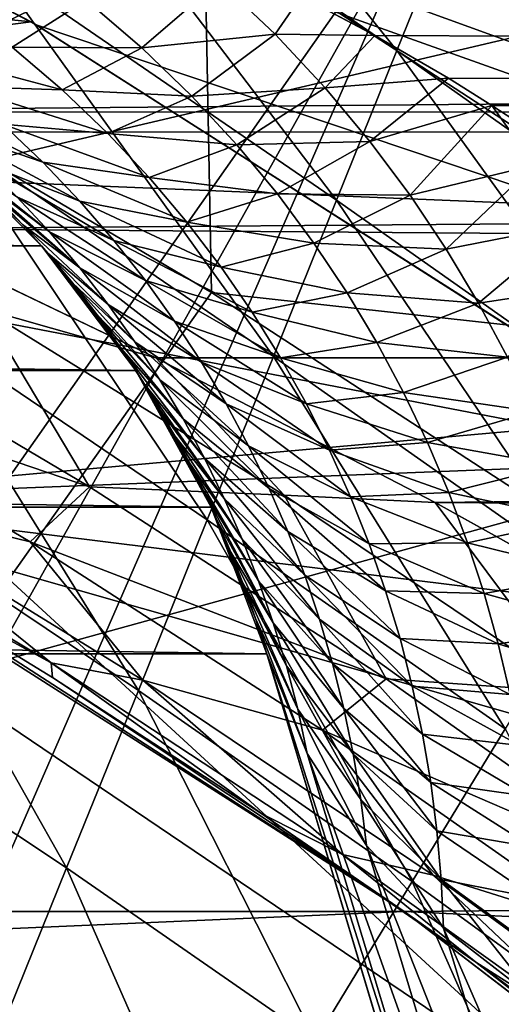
# Model space of a CAD drawing. Header units: metres. Extents: x -37.4 to 37.6, y -35 to 35.
# Tile 279 of 372: x 8.479 to 9.354, y 12.938 to 14.726. Entities that reach past the tile are written whole.
import ezdxf

# ---------------------------------------------------------------- set-up
doc = ezdxf.new("R2010")
doc.units = ezdxf.units.M
doc.layers.add('solid_506616_SW0001', color=7, linetype='CONTINUOUS')

msp = doc.modelspace()

# ---------------------------------------------------------------- linework, layer by layer
at = {"layer": 'solid_506616_SW0001'}
for points in [[(5.820443, 15.972525, -118.800003), (11.07969, 19.325901, -118.800003), (19.325901, 11.07969, -118.800003)], [(6.79345, 15.926343, 75.167793), (7.792295, 14.323166, 75.346497), (9.222909, 16.298571, 74.755966)], [(10.943934, 15.063033, 74.755753), (9.222909, 16.298571, 74.755966), (7.792295, 14.323166, 75.346497)], [(7.19169, 15.403871, -118.800003), (5.820443, 15.972525, -118.800003), (19.325901, 11.07969, -118.800003)], [(6, 10.392304, 24.77), (9.247851, 15.019465, 23.259241), (7.940796, 15.74963, 23.259241)], [(11.029634, 15.478145, 20.149742), (10.045668, 14.097368, 18.468651), (8.814126, 14.898403, 18.468651)], [(7.184354, 15.407265, -115.800003), (8.499596, 14.722588, -115.800003), (5.472595, 15.034947, -115.800003)], [(7.19169, 15.403871, -118.800003), (8.499596, 14.722588, -115.800003), (7.184354, 15.407265, -115.800003)], [(8.508717, 14.717394, -118.800003), (8.499596, 14.722588, -115.800003), (7.19169, 15.403871, -118.800003)], [(8.508717, 14.717394, -118.800003), (7.19169, 15.403871, -118.800003), (19.325901, 11.07969, -118.800003)], [(9.164055, 14.670646, 45.928177), (8.497478, 15.12997, 45.927612), (8.565743, 15.416509, 48.687859)], [(9.268668, 14.929974, 48.688568), (9.164055, 14.670646, 45.928177), (8.565743, 15.416509, 48.687859)], [(5.472742, 15.034891, 5.2), (6.761745, 14.500956, 5.2), (11.29814, 15.275865, 5.2)], [(6.761745, 14.500956, 5.2), (12.552989, 14.262619, 5.2), (11.29814, 15.275865, 5.2)], [(9.966484, 14.43528, 48.689484), (9.268668, 14.929974, 48.688568), (9.368251, 15.176903, 51.448658)], [(9.054358, 14.398857, 43.168682), (8.425848, 14.829695, 43.168217), (8.497478, 15.12997, 45.927612)], [(9.164055, 14.670646, 45.928177), (9.054358, 14.398857, 43.168682), (8.497478, 15.12997, 45.927612)], [(9.359449, 12.881575, 75.409744), (10.943934, 15.063033, 74.755753), (7.792295, 14.323166, 75.346497)], [(8.499596, 14.722588, -115.800003), (6.761913, 14.500858, -115.800003), (5.472595, 15.034947, -115.800003)], [(6, 10.392304, 24.77), (6.48769, 10.095042, 24.77), (9.247851, 15.019465, 23.259241)], [(6.48769, 10.095042, 24.77), (6.960683, 9.774912, 24.77), (9.247851, 15.019465, 23.259241)], [(6.960683, 9.774912, 24.77), (10.488276, 14.181086, 23.259241), (9.247851, 15.019465, 23.259241)], [(9.247851, 15.019465, 23.259241), (10.488276, 14.181086, 23.259241), (9.759041, 14.937325, 23.18828)], [(8.814126, 14.898403, 18.468651), (8.201623, 14.600404, 19.03763), (7.560626, 14.942401, 19.03763)], [(9.825331, 14.20291, 45.92894), (9.164055, 14.670646, 45.928177), (9.268668, 14.929974, 48.688568)], [(9.966484, 14.43528, 48.689484), (9.825331, 14.20291, 45.92894), (9.268668, 14.929974, 48.688568)], [(8.814126, 14.898403, 18.468651), (8.827183, 14.230926, 19.03763), (8.201623, 14.600404, 19.03763)], [(8.814126, 14.898403, 18.468651), (10.045668, 14.097368, 18.468651), (8.827183, 14.230926, 19.03763)], [(8.939522, 14.114546, 40.411285), (8.350804, 14.515632, 40.410889), (8.425848, 14.829695, 43.168217)], [(9.054358, 14.398857, 43.168682), (8.939522, 14.114546, 40.411285), (8.425848, 14.829695, 43.168217)], [(8.841053, 14.796467, -145.266296), (8.700597, 14.675543, -145.530167), (8.599234, 14.762448, -145.367615)], [(8.841053, 14.796467, -145.266296), (8.942724, 14.699935, -145.430222), (8.700597, 14.675543, -145.530167)], [(8.841053, 14.796467, -145.266296), (8.990237, 14.769159, -145.30899), (8.942724, 14.699935, -145.430222)], [(33.625, 14.791615, -127.327927), (7.291379, 14.75157, -127.262238), (7.75834, 14.559205, -126.955505)], [(36.625, 14.550377, -126.941765), (33.625, 14.791615, -127.327927), (7.75834, 14.559205, -126.955505)], [(12.078427, 14.791615, -145.272079), (36.625, 14.55038, -145.658234), (8.990237, 14.769159, -145.30899)], [(8.599234, 14.762448, -145.367615), (8.464701, 14.676763, -145.644318), (8.363446, 14.753274, -145.484375)], [(8.599234, 14.762448, -145.367615), (8.700597, 14.675543, -145.530167), (8.464701, 14.676763, -145.644318)], [(8.942724, 14.699935, -145.430222), (8.990237, 14.769159, -145.30899), (9.12386, 14.697822, -145.424911)], [(36.625, 14.55038, -145.658234), (9.12386, 14.697822, -145.424911), (8.990237, 14.769159, -145.30899)], [(8.499596, 14.722588, -115.800003), (9.750841, 13.925555, -115.800003), (6.761913, 14.500858, -115.800003)], [(8.508717, 14.717394, -118.800003), (9.750841, 13.925555, -115.800003), (8.499596, 14.722588, -115.800003)], [(9.76072, 13.918593, -118.800003), (9.750841, 13.925555, -115.800003), (8.508717, 14.717394, -118.800003)], [(9.76072, 13.918593, -118.800003), (8.508717, 14.717394, -118.800003), (19.325901, 11.07969, -118.800003)], [(8.942724, 14.699935, -145.430222), (8.791458, 14.587661, -145.695038), (8.700597, 14.675543, -145.530167)], [(8.942724, 14.699935, -145.430222), (9.033525, 14.602804, -145.595627), (8.791458, 14.587661, -145.695038)], [(8.942724, 14.699935, -145.430222), (9.12386, 14.697822, -145.424911), (9.033525, 14.602804, -145.595627)], [(9.033525, 14.602804, -145.595627), (9.12386, 14.697822, -145.424911), (9.257538, 14.620193, -145.548782)], [(36.625, 14.55038, -145.658234), (9.257538, 14.620193, -145.548782), (9.12386, 14.697822, -145.424911)], [(8.282709, 14.671478, -145.846085), (8.464701, 14.676763, -145.644318), (8.556069, 14.598784, -145.807693)], [(8.282709, 14.671478, -145.846085), (8.556069, 14.598784, -145.807693), (8.368912, 14.60492, -146.004669)], [(8.700597, 14.675543, -145.530167), (8.556069, 14.598784, -145.807693), (8.464701, 14.676763, -145.644318)], [(8.700597, 14.675543, -145.530167), (8.791458, 14.587661, -145.695038), (8.556069, 14.598784, -145.807693)], [(9.67736, 13.959343, 43.169319), (9.054358, 14.398857, 43.168682), (9.164055, 14.670646, 45.928177)], [(9.825331, 14.20291, 45.92894), (9.67736, 13.959343, 43.169319), (9.164055, 14.670646, 45.928177)], [(9.033525, 14.602804, -145.595627), (9.257538, 14.620193, -145.548782), (9.114891, 14.505271, -145.761932)], [(9.114891, 14.505271, -145.761932), (9.257538, 14.620193, -145.548782), (9.336737, 14.570809, -145.626389)], [(36.625, 14.55038, -145.658234), (9.336737, 14.570809, -145.626389), (9.257538, 14.620193, -145.548782)], [(8.330936, 13.5303, 18.299055), (8.201623, 14.600404, 19.03763), (8.827183, 14.230926, 19.03763)], [(8.368912, 14.60492, -146.004669), (8.556069, 14.598784, -145.807693), (8.638757, 14.519674, -145.97377)], [(8.368912, 14.60492, -146.004669), (8.638757, 14.519674, -145.97377), (8.447994, 14.536872, -146.16658)], [(8.791458, 14.587661, -145.695038), (8.638757, 14.519674, -145.97377), (8.556069, 14.598784, -145.807693)], [(9.033525, 14.602804, -145.595627), (8.873155, 14.499075, -145.861618), (8.791458, 14.587661, -145.695038)], [(9.033525, 14.602804, -145.595627), (9.114891, 14.505271, -145.761932), (8.873155, 14.499075, -145.861618)], [(8.520803, 14.467509, -146.331009), (8.343168, 14.528145, -146.527557), (8.27135, 14.58737, -146.366852)], [(8.447994, 14.536872, -146.16658), (8.520803, 14.467509, -146.331009), (8.27135, 14.58737, -146.366852)], [(8.791458, 14.587661, -145.695038), (8.873155, 14.499075, -145.861618), (8.638757, 14.519674, -145.97377)], [(9.114891, 14.505271, -145.761932), (9.336737, 14.570809, -145.626389), (9.187918, 14.407465, -145.928757)], [(9.414083, 14.462455, -145.795593), (9.187918, 14.407465, -145.928757), (9.336737, 14.570809, -145.626389)], [(36.625, 14.55038, -145.658234), (9.39057, 14.535639, -145.681107), (9.336737, 14.570809, -145.626389)], [(9.414083, 14.462455, -145.795593), (9.336737, 14.570809, -145.626389), (9.39057, 14.535639, -145.681107)], [(36.625, 14.550377, -126.941765), (7.75834, 14.559205, -126.955505), (7.846041, 14.521491, -126.897003)], [(36.625, 14.550377, -126.941765), (7.846041, 14.521491, -126.897003), (8.236337, 14.347083, -126.63298)], [(36.625, 14.130202, -126.318649), (36.625, 14.550377, -126.941765), (8.236337, 14.347083, -126.63298)], [(8.587955, 14.396961, -146.497437), (8.410404, 14.467308, -146.690811), (8.343168, 14.528145, -146.527557)], [(8.520803, 14.467509, -146.331009), (8.587955, 14.396961, -146.497437), (8.343168, 14.528145, -146.527557)], [(8.447994, 14.536872, -146.16658), (8.638757, 14.519674, -145.97377), (8.713877, 14.439613, -146.141785)], [(8.447994, 14.536872, -146.16658), (8.713877, 14.439613, -146.141785), (8.520803, 14.467509, -146.331009)], [(-8.316927, 14.515573, -156.300003), (8.518442, 14.315405, -156.300003), (-8.518442, 14.315405, -156.300003)], [(-8.316927, 14.515573, -156.300003), (8.316927, 14.515573, -156.300003), (8.518442, 14.315405, -156.300003)], [(8.819498, 13.817656, 37.657169), (8.272296, 14.187737, 37.656822), (8.350804, 14.515632, 40.410889)], [(8.483785, 14.35413, -147.513428), (8.518442, 14.315405, -156.300003), (8.316927, 14.515573, -156.300003)], [(8.437587, 14.402686, -147.376129), (8.483785, 14.35413, -147.513428), (8.316927, 14.515573, -156.300003)], [(8.939522, 14.114546, 40.411285), (8.819498, 13.817656, 37.657169), (8.350804, 14.515632, 40.410889)], [(8.873155, 14.499075, -145.861618), (8.713877, 14.439613, -146.141785), (8.638757, 14.519674, -145.97377)], [(6.761745, 14.500956, 5.2), (7.999619, 13.856553, 5.2), (12.552989, 14.262619, 5.2)], [(9.750841, 13.925555, -115.800003), (7.999762, 13.856497, -115.800003), (6.761913, 14.500858, -115.800003)], [(8.532461, 14.341138, -147.023102), (8.390972, 14.44854, -147.244064), (8.343895, 14.491942, -147.116959)], [(8.473396, 14.40495, -146.85614), (8.532461, 14.341138, -147.023102), (8.343895, 14.491942, -147.116959)], [(8.873155, 14.499075, -145.861618), (8.946851, 14.409923, -146.029312), (8.713877, 14.439613, -146.141785)], [(9.114891, 14.505271, -145.761932), (8.946851, 14.409923, -146.029312), (8.873155, 14.499075, -145.861618)], [(9.114891, 14.505271, -145.761932), (9.187918, 14.407465, -145.928757), (8.946851, 14.409923, -146.029312)], [(8.649935, 14.32532, -146.665466), (8.473396, 14.40495, -146.85614), (8.410404, 14.467308, -146.690811)], [(8.587955, 14.396961, -146.497437), (8.649935, 14.32532, -146.665466), (8.410404, 14.467308, -146.690811)], [(8.520803, 14.467509, -146.331009), (8.713877, 14.439613, -146.141785), (8.782238, 14.358739, -146.311279)], [(8.520803, 14.467509, -146.331009), (8.782238, 14.358739, -146.311279), (8.587955, 14.396961, -146.497437)], [(9.414083, 14.462455, -145.795593), (9.25341, 14.309506, -146.095917), (9.187918, 14.407465, -145.928757)], [(9.414083, 14.462455, -145.795593), (9.482697, 14.354616, -145.964005), (9.25341, 14.309506, -146.095917)], [(8.587822, 14.275922, -147.191376), (8.437587, 14.402686, -147.376129), (8.390972, 14.44854, -147.244064)], [(8.532461, 14.341138, -147.023102), (8.587822, 14.275922, -147.191376), (8.390972, 14.44854, -147.244064)], [(8.946851, 14.409923, -146.029312), (8.782238, 14.358739, -146.311279), (8.713877, 14.439613, -146.141785)], [(8.587822, 14.275922, -147.191376), (8.483785, 14.35413, -147.513428), (8.437587, 14.402686, -147.376129)], [(8.707198, 14.25264, -146.834686), (8.532461, 14.341138, -147.023102), (8.473396, 14.40495, -146.85614)], [(8.649935, 14.32532, -146.665466), (8.707198, 14.25264, -146.834686), (8.473396, 14.40495, -146.85614)], [(8.946851, 14.409923, -146.029312), (9.013339, 14.320338, -146.197845), (8.782238, 14.358739, -146.311279)], [(9.522517, 13.704507, 40.411819), (8.939522, 14.114546, 40.411285), (9.054358, 14.398857, 43.168682)], [(9.187918, 14.407465, -145.928757), (9.013339, 14.320338, -146.197845), (8.946851, 14.409923, -146.029312)], [(9.187918, 14.407465, -145.928757), (9.25341, 14.309506, -146.095917), (9.013339, 14.320338, -146.197845)], [(9.67736, 13.959343, 43.169319), (9.522517, 13.704507, 40.411819), (9.054358, 14.398857, 43.168682)], [(8.587955, 14.396961, -146.497437), (8.782238, 14.358739, -146.311279), (8.844472, 14.277147, -146.481903)], [(8.587955, 14.396961, -146.497437), (8.844472, 14.277147, -146.481903), (8.649935, 14.32532, -146.665466)], [(36.625, 14.130202, -126.318649), (8.236337, 14.347083, -126.63298), (8.726068, 14.111917, -126.292816)], [(8.411934, 14.201393, -126.416656), (8.726068, 14.111917, -126.292816), (8.236337, 14.347083, -126.63298)], [(8.483785, 14.35413, -147.513428), (8.529558, 14.302625, -147.65625), (8.518442, 14.315405, -156.300003)], [(8.639649, 14.209341, -147.360718), (8.529558, 14.302625, -147.65625), (8.483785, 14.35413, -147.513428)], [(8.587822, 14.275922, -147.191376), (8.639649, 14.209341, -147.360718), (8.483785, 14.35413, -147.513428)], [(9.013339, 14.320338, -146.197845), (8.844472, 14.277147, -146.481903), (8.782238, 14.358739, -146.311279)], [(9.482697, 14.354616, -145.964005), (9.312126, 14.211423, -146.263168), (9.25341, 14.309506, -146.095917)], [(9.482697, 14.354616, -145.964005), (9.54388, 14.246813, -146.132187), (9.312126, 14.211423, -146.263168)], [(8.760062, 14.178963, -147.004852), (8.587822, 14.275922, -147.191376), (8.532461, 14.341138, -147.023102)], [(8.707198, 14.25264, -146.834686), (8.760062, 14.178963, -147.004852), (8.532461, 14.341138, -147.023102)], [(-8.518442, 14.315405, -156.300003), (8.689415, 14.088988, -156.300003), (-8.689415, 14.088988, -156.300003)], [(-8.518442, 14.315405, -156.300003), (8.518442, 14.315405, -156.300003), (8.689415, 14.088988, -156.300003)], [(9.359449, 12.881575, 75.409744), (7.792295, 14.323166, 75.346497), (6.351542, 12.340141, 75.85276)], [(8.662741, 14.129093, -148.11853), (8.689415, 14.088988, -156.300003), (8.518442, 14.315405, -156.300003)], [(8.619106, 14.190383, -147.958542), (8.662741, 14.129093, -148.11853), (8.518442, 14.315405, -156.300003)], [(8.574626, 14.248201, -147.804459), (8.619106, 14.190383, -147.958542), (8.518442, 14.315405, -156.300003)], [(8.529558, 14.302625, -147.65625), (8.574626, 14.248201, -147.804459), (8.518442, 14.315405, -156.300003)], [(8.649935, 14.32532, -146.665466), (8.844472, 14.277147, -146.481903), (8.901167, 14.194877, -146.653305)], [(8.649935, 14.32532, -146.665466), (8.901167, 14.194877, -146.653305), (8.707198, 14.25264, -146.834686)], [(9.013339, 14.320338, -146.197845), (9.073326, 14.230387, -146.366943), (8.844472, 14.277147, -146.481903)], [(9.25341, 14.309506, -146.095917), (9.073326, 14.230387, -146.366943), (9.013339, 14.320338, -146.197845)], [(9.25341, 14.309506, -146.095917), (9.312126, 14.211423, -146.263168), (9.073326, 14.230387, -146.366943)], [(8.688108, 14.141425, -147.530869), (8.574626, 14.248201, -147.804459), (8.529558, 14.302625, -147.65625)], [(8.639649, 14.209341, -147.360718), (8.688108, 14.141425, -147.530869), (8.529558, 14.302625, -147.65625)], [(8.808773, 14.104329, -147.175705), (8.639649, 14.209341, -147.360718), (8.587822, 14.275922, -147.191376)], [(8.760062, 14.178963, -147.004852), (8.808773, 14.104329, -147.175705), (8.587822, 14.275922, -147.191376)], [(9.073326, 14.230387, -146.366943), (8.901167, 14.194877, -146.653305), (8.844472, 14.277147, -146.481903)], [(7.999619, 13.856553, 5.2), (13.717233, 13.146718, 5.2), (12.552989, 14.262619, 5.2)], [(8.733318, 14.0722, -147.701569), (8.619106, 14.190383, -147.958542), (8.574626, 14.248201, -147.804459)], [(8.688108, 14.141425, -147.530869), (8.733318, 14.0722, -147.701569), (8.574626, 14.248201, -147.804459)], [(8.707198, 14.25264, -146.834686), (8.901167, 14.194877, -146.653305), (8.952737, 14.11197, -146.825256)], [(8.707198, 14.25264, -146.834686), (8.952737, 14.11197, -146.825256), (8.760062, 14.178963, -147.004852)], [(9.54388, 14.246813, -146.132187), (9.364662, 14.113235, -146.430328), (9.312126, 14.211423, -146.263168)], [(8.330936, 13.5303, 18.299055), (8.827183, 14.230926, 19.03763), (9.436129, 13.834662, 19.03763)], [(10.045668, 14.097368, 18.468651), (9.436129, 13.834662, 19.03763), (8.827183, 14.230926, 19.03763)], [(9.073326, 14.230387, -146.366943), (9.127429, 14.140084, -146.536331), (8.901167, 14.194877, -146.653305)], [(9.312126, 14.211423, -146.263168), (9.127429, 14.140084, -146.536331), (9.073326, 14.230387, -146.366943)], [(7.951156, 14.100419, -126.08815), (8.605332, 13.877952, -125.887299), (8.050366, 14.20694, -126.372482)], [(8.050366, 14.20694, -126.372482), (8.605332, 13.877952, -125.887299), (8.411934, 14.201393, -126.416656)], [(8.853569, 14.028758, -147.347046), (8.688108, 14.141425, -147.530869), (8.639649, 14.209341, -147.360718)], [(8.808773, 14.104329, -147.175705), (8.853569, 14.028758, -147.347046), (8.639649, 14.209341, -147.360718)], [(9.312126, 14.211423, -146.263168), (9.364662, 14.113235, -146.430328), (9.127429, 14.140084, -146.536331)], [(8.694239, 13.508137, 34.907501), (8.190275, 13.845968, 34.9072), (8.272296, 14.187737, 37.656822)], [(8.819498, 13.817656, 37.657169), (8.694239, 13.508137, 34.907501), (8.272296, 14.187737, 37.656822)], [(8.411934, 14.201393, -126.416656), (8.959311, 13.862713, -125.936821), (8.726068, 14.111917, -126.292816)], [(8.605332, 13.877952, -125.887299), (8.959311, 13.862713, -125.936821), (8.411934, 14.201393, -126.416656)], [(8.775348, 14.00169, -147.872696), (8.662741, 14.129093, -148.11853), (8.619106, 14.190383, -147.958542)], [(8.733318, 14.0722, -147.701569), (8.775348, 14.00169, -147.872696), (8.619106, 14.190383, -147.958542)], [(9.127429, 14.140084, -146.536331), (8.952737, 14.11197, -146.825256), (8.901167, 14.194877, -146.653305)], [(6.960683, 9.774912, 24.77), (7.417908, 9.432637, 24.77), (10.488276, 14.181086, 23.259241)], [(7.417908, 9.432637, 24.77), (7.858329, 9.068995, 24.77), (10.488276, 14.181086, 23.259241)], [(7.858329, 9.068995, 24.77), (11.653131, 13.24053, 23.259241), (10.488276, 14.181086, 23.259241)], [(8.760062, 14.178963, -147.004852), (8.952737, 14.11197, -146.825256), (8.999503, 14.028464, -146.997589)], [(8.760062, 14.178963, -147.004852), (8.999503, 14.028464, -146.997589), (8.808773, 14.104329, -147.175705)], [(8.894623, 13.952269, -147.518661), (8.733318, 14.0722, -147.701569), (8.688108, 14.141425, -147.530869)], [(8.853569, 14.028758, -147.347046), (8.894623, 13.952269, -147.518661), (8.688108, 14.141425, -147.530869)], [(9.127429, 14.140084, -146.536331), (9.176059, 14.049479, -146.705856), (8.952737, 14.11197, -146.825256)], [(9.364662, 14.113235, -146.430328), (9.176059, 14.049479, -146.705856), (9.127429, 14.140084, -146.536331)], [(8.662741, 14.129093, -148.11853), (8.705341, 14.064137, -148.284546), (8.689415, 14.088988, -156.300003)], [(8.814264, 13.929915, -148.044022), (8.705341, 14.064137, -148.284546), (8.662741, 14.129093, -148.11853)], [(8.775348, 14.00169, -147.872696), (8.814264, 13.929915, -148.044022), (8.662741, 14.129093, -148.11853)], [(36.625, 14.130202, -126.318649), (8.726068, 14.111917, -126.292816), (9.233475, 13.849347, -125.932472)], [(9.360755, 13.438341, 37.657608), (8.819498, 13.817656, 37.657169), (8.939522, 14.114546, 40.411285)], [(9.522517, 13.704507, 40.411819), (9.360755, 13.438341, 37.657608), (8.939522, 14.114546, 40.411285)], [(9.364662, 14.113235, -146.430328), (9.411434, 14.014988, -146.597305), (9.176059, 14.049479, -146.705856)], [(36.625, 13.683362, -125.714371), (36.625, 14.130202, -126.318649), (9.233475, 13.849347, -125.932472)], [(7.951156, 14.100419, -126.08815), (8.497505, 13.778134, -125.606369), (8.605332, 13.877952, -125.887299)], [(8.160547, 13.860318, -125.524773), (8.497505, 13.778134, -125.606369), (7.951156, 14.100419, -126.08815)], [(8.959311, 13.862713, -125.936821), (9.233475, 13.849347, -125.932472), (8.726068, 14.111917, -126.292816)], [(8.808773, 14.104329, -147.175705), (8.999503, 14.028464, -146.997589), (9.041772, 13.944369, -147.170074)], [(8.808773, 14.104329, -147.175705), (9.041772, 13.944369, -147.170074), (8.853569, 14.028758, -147.347046)], [(9.176059, 14.049479, -146.705856), (8.999503, 14.028464, -146.997589), (8.952737, 14.11197, -146.825256)], [(-8.689415, 14.088988, -156.300003), (8.826604, 13.840782, -156.300003), (-8.826604, 13.840782, -156.300003)], [(-8.689415, 14.088988, -156.300003), (8.689415, 14.088988, -156.300003), (8.826604, 13.840782, -156.300003)], [(8.812948, 13.869693, -148.759766), (8.826604, 13.840782, -156.300003), (8.689415, 14.088988, -156.300003)], [(8.787092, 13.92132, -148.636475), (8.812948, 13.869693, -148.759766), (8.689415, 14.088988, -156.300003)], [(8.760526, 13.970795, -148.516281), (8.787092, 13.92132, -148.636475), (8.689415, 14.088988, -156.300003)], [(8.733227, 14.018414, -148.398941), (8.760526, 13.970795, -148.516281), (8.689415, 14.088988, -156.300003)], [(8.705341, 14.064137, -148.284546), (8.733227, 14.018414, -148.398941), (8.689415, 14.088988, -156.300003)], [(8.850124, 13.856893, -148.215424), (8.733227, 14.018414, -148.398941), (8.705341, 14.064137, -148.284546)], [(8.814264, 13.929915, -148.044022), (8.850124, 13.856893, -148.215424), (8.705341, 14.064137, -148.284546)], [(8.932048, 13.874888, -147.690399), (8.775348, 14.00169, -147.872696), (8.733318, 14.0722, -147.701569)], [(8.894623, 13.952269, -147.518661), (8.932048, 13.874888, -147.690399), (8.733318, 14.0722, -147.701569)], [(9.176059, 14.049479, -146.705856), (9.219577, 13.958595, -146.875381), (8.999503, 14.028464, -146.997589)], [(9.411434, 14.014988, -146.597305), (9.219577, 13.958595, -146.875381), (9.176059, 14.049479, -146.705856)], [(8.853569, 14.028758, -147.347046), (9.041772, 13.944369, -147.170074), (9.079774, 13.859701, -147.342545)], [(8.853569, 14.028758, -147.347046), (9.079774, 13.859701, -147.342545), (8.894623, 13.952269, -147.518661)], [(9.219577, 13.958595, -146.875381), (9.041772, 13.944369, -147.170074), (8.999503, 14.028464, -146.997589)], [(8.850124, 13.856893, -148.215424), (8.760526, 13.970795, -148.516281), (8.733227, 14.018414, -148.398941)], [(9.411434, 14.014988, -146.597305), (9.452833, 13.916692, -146.763992), (9.219577, 13.958595, -146.875381)], [(8.965949, 13.796638, -147.862122), (8.814264, 13.929915, -148.044022), (8.775348, 14.00169, -147.872696)], [(8.932048, 13.874888, -147.690399), (8.965949, 13.796638, -147.862122), (8.775348, 14.00169, -147.872696)], [(8.882944, 13.782641, -148.386719), (8.787092, 13.92132, -148.636475), (8.760526, 13.970795, -148.516281)], [(8.850124, 13.856893, -148.215424), (8.882944, 13.782641, -148.386719), (8.760526, 13.970795, -148.516281)], [(8.894623, 13.952269, -147.518661), (9.079774, 13.859701, -147.342545), (9.113661, 13.77449, -147.514908)], [(8.894623, 13.952269, -147.518661), (9.113661, 13.77449, -147.514908), (8.932048, 13.874888, -147.690399)], [(9.219577, 13.958595, -146.875381), (9.258321, 13.867429, -147.044739), (9.041772, 13.944369, -147.170074)], [(9.452833, 13.916692, -146.763992), (9.258321, 13.867429, -147.044739), (9.219577, 13.958595, -146.875381)], [(9.258321, 13.867429, -147.044739), (9.079774, 13.859701, -147.342545), (9.041772, 13.944369, -147.170074)], [(9.750841, 13.925555, -115.800003), (10.927247, 13.022878, -115.800003), (7.999762, 13.856497, -115.800003)], [(8.912721, 13.707178, -148.557816), (8.812948, 13.869693, -148.759766), (8.787092, 13.92132, -148.636475)], [(8.882944, 13.782641, -148.386719), (8.912721, 13.707178, -148.557816), (8.787092, 13.92132, -148.636475)], [(8.996422, 13.717532, -148.033661), (8.850124, 13.856893, -148.215424), (8.814264, 13.929915, -148.044022)], [(8.965949, 13.796638, -147.862122), (8.996422, 13.717532, -148.033661), (8.814264, 13.929915, -148.044022)], [(9.452833, 13.916692, -146.763992), (9.489208, 13.818336, -146.930237), (9.258321, 13.867429, -147.044739)], [(7.9934, 13.884641, -125.294418), (8.165088, 13.759773, -124.773628), (8.535935, 13.557858, -124.806915)], [(7.9934, 13.884641, -125.294418), (8.535935, 13.557858, -124.806915), (8.160547, 13.860318, -125.524773)], [(8.497505, 13.778134, -125.606369), (9.144266, 13.528933, -125.402344), (8.605332, 13.877952, -125.887299)], [(8.605332, 13.877952, -125.887299), (9.144266, 13.528933, -125.402344), (8.959311, 13.862713, -125.936821)], [(8.812948, 13.869693, -148.759766), (8.838079, 13.815604, -148.886383), (8.826604, 13.840782, -156.300003)], [(8.939451, 13.630521, -148.728546), (8.838079, 13.815604, -148.886383), (8.812948, 13.869693, -148.759766)], [(8.912721, 13.707178, -148.557816), (8.939451, 13.630521, -148.728546), (8.812948, 13.869693, -148.759766)], [(8.932048, 13.874888, -147.690399), (9.113661, 13.77449, -147.514908), (9.143578, 13.688756, -147.686996)], [(8.932048, 13.874888, -147.690399), (9.143578, 13.688756, -147.686996), (8.965949, 13.796638, -147.862122)], [(8.959311, 13.862713, -125.936821), (9.490489, 13.504588, -125.458122), (9.233475, 13.849347, -125.932472)], [(9.144266, 13.528933, -125.402344), (9.490489, 13.504588, -125.458122), (8.959311, 13.862713, -125.936821)], [(9.258321, 13.867429, -147.044739), (9.292521, 13.776001, -147.213806), (9.079774, 13.859701, -147.342545)], [(9.489208, 13.818336, -146.930237), (9.292521, 13.776001, -147.213806), (9.258321, 13.867429, -147.044739)], [(-9.176976, 13.106591, -3.596469), (9.176976, 13.106591, -3.596469), (7.999762, 13.856497, -3.596469)], [(7.999619, 13.856553, 5.2), (9.177262, 13.106404, 5.2), (13.717233, 13.146718, 5.2)], [(9.176976, 13.106591, -3.596469), (9.177262, 13.106404, 5.2), (7.999619, 13.856553, 5.2)], [(7.999762, 13.856497, -3.596469), (9.176976, 13.106591, -3.596469), (7.999619, 13.856553, 5.2)], [(8.165088, 13.759773, -124.773628), (7.999762, 13.856497, -115.800003), (9.176976, 13.106591, -115.800003)], [(10.927247, 13.022878, -115.800003), (9.176976, 13.106591, -115.800003), (7.999762, 13.856497, -115.800003)], [(8.563695, 13.18594, 32.163445), (8.104694, 13.490286, 32.163208), (8.190275, 13.845968, 34.9072)], [(8.160547, 13.860318, -125.524773), (8.702124, 13.526868, -125.037163), (8.497505, 13.778134, -125.606369)], [(8.535935, 13.557858, -124.806915), (8.702124, 13.526868, -125.037163), (8.160547, 13.860318, -125.524773)], [(8.694239, 13.508137, 34.907501), (8.563695, 13.18594, 32.163445), (8.190275, 13.845968, 34.9072)], [(9.02351, 13.637592, -148.20488), (8.882944, 13.782641, -148.386719), (8.850124, 13.856893, -148.215424)], [(8.996422, 13.717532, -148.033661), (9.02351, 13.637592, -148.20488), (8.850124, 13.856893, -148.215424)], [(9.292521, 13.776001, -147.213806), (9.113661, 13.77449, -147.514908), (9.079774, 13.859701, -147.342545)], [(36.625, 13.683362, -125.714371), (9.233475, 13.849347, -125.932472), (9.753022, 13.560608, -125.557564)], [(9.490489, 13.504588, -125.458122), (9.753022, 13.560608, -125.557564), (9.233475, 13.849347, -125.932472)], [(-8.826604, 13.840782, -156.300003), (8.927591, 13.574696, -156.300003), (-8.927591, 13.574696, -156.300003)], [(-8.826604, 13.840782, -156.300003), (8.826604, 13.840782, -156.300003), (8.927591, 13.574696, -156.300003)], [(9.448374, 12.775044, 18.299055), (8.330936, 13.5303, 18.299055), (9.436129, 13.834662, 19.03763)], [(8.826604, 13.840782, -156.300003), (8.927591, 13.574696, -152.862869), (8.927591, 13.574696, -156.300003)], [(8.826604, 13.840782, -156.300003), (8.927591, 13.574696, -149.425735), (8.927591, 13.574696, -152.862869)], [(8.907271, 13.638525, -149.286026), (8.927591, 13.574696, -149.425735), (8.826604, 13.840782, -156.300003)], [(8.885454, 13.699956, -149.149567), (8.907271, 13.638525, -149.286026), (8.826604, 13.840782, -156.300003)], [(8.862329, 13.758981, -149.016342), (8.885454, 13.699956, -149.149567), (8.826604, 13.840782, -156.300003)], [(8.838079, 13.815604, -148.886383), (8.862329, 13.758981, -149.016342), (8.826604, 13.840782, -156.300003)], [(9.192026, 13.160787, 34.907848), (8.694239, 13.508137, 34.907501), (8.819498, 13.817656, 37.657169)], [(9.360755, 13.438341, 37.657608), (9.192026, 13.160787, 34.907848), (8.819498, 13.817656, 37.657169)], [(8.939451, 13.630521, -148.728546), (8.862329, 13.758981, -149.016342), (8.838079, 13.815604, -148.886383)], [(9.489208, 13.818336, -146.930237), (9.520785, 13.719953, -147.095993), (9.292521, 13.776001, -147.213806)], [(8.965949, 13.796638, -147.862122), (9.143578, 13.688756, -147.686996), (9.169657, 13.60251, -147.858673)], [(8.965949, 13.796638, -147.862122), (9.169657, 13.60251, -147.858673), (8.996422, 13.717532, -148.033661)], [(8.497505, 13.778134, -125.606369), (9.029, 13.435835, -125.124672), (9.144266, 13.528933, -125.402344)], [(8.702124, 13.526868, -125.037163), (9.029, 13.435835, -125.124672), (8.497505, 13.778134, -125.606369)], [(9.047236, 13.556845, -148.375687), (8.912721, 13.707178, -148.557816), (8.882944, 13.782641, -148.386719)], [(9.02351, 13.637592, -148.20488), (9.047236, 13.556845, -148.375687), (8.882944, 13.782641, -148.386719)], [(9.292521, 13.776001, -147.213806), (9.322351, 13.684342, -147.382507), (9.113661, 13.77449, -147.514908)], [(9.322351, 13.684342, -147.382507), (9.143578, 13.688756, -147.686996), (9.113661, 13.77449, -147.514908)], [(9.520785, 13.719953, -147.095993), (9.322351, 13.684342, -147.382507), (9.292521, 13.776001, -147.213806)], [(8.53819, 13.53142, -124.43544), (8.165088, 13.759773, -124.773628), (9.176976, 13.106591, -115.800003)], [(8.535935, 13.557858, -124.806915), (8.165088, 13.759773, -124.773628), (8.53819, 13.53142, -124.43544)], [(8.96313, 13.552684, -148.898819), (8.885454, 13.699956, -149.149567), (8.862329, 13.758981, -149.016342)], [(8.939451, 13.630521, -148.728546), (8.96313, 13.552684, -148.898819), (8.862329, 13.758981, -149.016342)], [(9.520785, 13.719953, -147.095993), (9.547758, 13.621567, -147.261169), (9.322351, 13.684342, -147.382507)], [(9.067625, 13.475311, -148.545959), (8.939451, 13.630521, -148.728546), (8.912721, 13.707178, -148.557816)], [(9.047236, 13.556845, -148.375687), (9.067625, 13.475311, -148.545959), (8.912721, 13.707178, -148.557816)], [(8.996422, 13.717532, -148.033661), (9.169657, 13.60251, -147.858673), (9.191968, 13.515782, -148.029816)], [(8.996422, 13.717532, -148.033661), (9.191968, 13.515782, -148.029816), (9.02351, 13.637592, -148.20488)], [(8.983714, 13.473706, -149.068451), (8.907271, 13.638525, -149.286026), (8.885454, 13.699956, -149.149567)], [(8.96313, 13.552684, -148.898819), (8.983714, 13.473706, -149.068451), (8.885454, 13.699956, -149.149567)], [(9.34798, 13.592468, -147.55072), (9.169657, 13.60251, -147.858673), (9.143578, 13.688756, -147.686996)], [(9.322351, 13.684342, -147.382507), (9.34798, 13.592468, -147.55072), (9.143578, 13.688756, -147.686996)], [(9.547758, 13.621567, -147.261169), (9.34798, 13.592468, -147.55072), (9.322351, 13.684342, -147.382507)], [(8.907271, 13.638525, -149.286026), (9.001148, 13.393638, -149.237305), (8.927591, 13.574696, -149.425735)], [(8.983714, 13.473706, -149.068451), (9.001148, 13.393638, -149.237305), (8.907271, 13.638525, -149.286026)], [(9.084692, 13.393011, -148.715546), (8.96313, 13.552684, -148.898819), (8.939451, 13.630521, -148.728546)], [(9.067625, 13.475311, -148.545959), (9.084692, 13.393011, -148.715546), (8.939451, 13.630521, -148.728546)], [(9.02351, 13.637592, -148.20488), (9.191968, 13.515782, -148.029816), (9.210559, 13.428603, -148.200348)], [(9.02351, 13.637592, -148.20488), (9.210559, 13.428603, -148.200348), (9.047236, 13.556845, -148.375687)], [(9.547758, 13.621567, -147.261169), (9.570311, 13.52319, -147.425659), (9.34798, 13.592468, -147.55072)], [(9.369554, 13.500388, -147.718307), (9.191968, 13.515782, -148.029816), (9.169657, 13.60251, -147.858673)], [(9.34798, 13.592468, -147.55072), (9.369554, 13.500388, -147.718307), (9.169657, 13.60251, -147.858673)], [(9.570311, 13.52319, -147.425659), (9.369554, 13.500388, -147.718307), (9.34798, 13.592468, -147.55072)], [(12.827591, 0.574696, -156.300003), (-12.827591, 0.574696, -156.300003), (-8.927591, 13.574696, -156.300003)], [(12.827591, 0.574696, -156.300003), (-8.927591, 13.574696, -156.300003), (8.927591, 13.574696, -156.300003)], [(12.827591, 0.574696, -155.56575), (12.827591, 0.574696, -156.300003), (8.927591, 13.574696, -156.300003)], [(12.414207, 1.952644, -155.433792), (12.827591, 0.574696, -155.56575), (8.927591, 13.574696, -156.300003)], [(12.004138, 3.31954, -155.202988), (12.414207, 1.952644, -155.433792), (8.927591, 13.574696, -156.300003)], [(11.99924, 3.335868, -155.199615), (12.004138, 3.31954, -155.202988), (8.927591, 13.574696, -156.300003)], [(11.599583, 4.668057, -154.874237), (11.99924, 3.335868, -155.199615), (8.927591, 13.574696, -156.300003)], [(11.593889, 4.687037, -154.868866), (11.599583, 4.668057, -154.874237), (8.927591, 13.574696, -156.300003)], [(11.202516, 5.991616, -154.448624), (11.593889, 4.687037, -154.868866), (8.927591, 13.574696, -156.300003)], [(11.19751, 6.008301, -154.442581), (11.202516, 5.991616, -154.448624), (8.927591, 13.574696, -156.300003)], [(10.814888, 7.283706, -153.927734), (11.19751, 6.008301, -154.442581), (8.927591, 13.574696, -156.300003)], [(10.44041, 8.531967, -153.316391), (10.814888, 7.283706, -153.927734), (8.927591, 13.574696, -156.300003)], [(10.109705, 9.634317, -152.678772), (10.44041, 8.531967, -153.316391), (8.927591, 13.574696, -156.300003)], [(10.024855, 9.917151, -152.4991), (10.109705, 9.634317, -152.678772), (8.927591, 13.574696, -156.300003)], [(9.791424, 10.695255, -151.967697), (10.024855, 9.917151, -152.4991), (8.927591, 13.574696, -156.300003)], [(9.632371, 11.225431, -151.572418), (9.791424, 10.695255, -151.967697), (8.927591, 13.574696, -156.300003)], [(9.487174, 11.70942, -151.185898), (9.632371, 11.225431, -151.572418), (8.927591, 13.574696, -156.300003)], [(9.265816, 12.44728, -150.544937), (9.487174, 11.70942, -151.185898), (8.927591, 13.574696, -156.300003)], [(9.198451, 12.671829, -150.336441), (9.265816, 12.44728, -150.544937), (8.927591, 13.574696, -156.300003)], [(8.927591, 13.574696, -152.862869), (9.198451, 12.671829, -150.336441), (8.927591, 13.574696, -156.300003)], [(8.927591, 13.574696, -152.862869), (8.927591, 13.574696, -149.425735), (9.198451, 12.671829, -150.336441)], [(9.269293, 12.50104, -150.134064), (9.198451, 12.671829, -150.336441), (8.927591, 13.574696, -149.425735)], [(9.269293, 12.50104, -150.134064), (8.927591, 13.574696, -149.425735), (9.001148, 13.393638, -149.237305)], [(8.535935, 13.557858, -124.806915), (8.53819, 13.53142, -124.43544), (8.91846, 13.283865, -124.08593)], [(8.535935, 13.557858, -124.806915), (8.91846, 13.283865, -124.08593), (9.065307, 13.209759, -124.319992)], [(8.535935, 13.557858, -124.806915), (9.065307, 13.209759, -124.319992), (8.702124, 13.526868, -125.037163)], [(9.098421, 13.309995, -148.884323), (8.983714, 13.473706, -149.068451), (8.96313, 13.552684, -148.898819)], [(9.084692, 13.393011, -148.715546), (9.098421, 13.309995, -148.884323), (8.96313, 13.552684, -148.898819)], [(9.047236, 13.556845, -148.375687), (9.210559, 13.428603, -148.200348), (9.225476, 13.341001, -148.370163)], [(9.047236, 13.556845, -148.375687), (9.225476, 13.341001, -148.370163), (9.067625, 13.475311, -148.545959)], [(9.448374, 12.775044, 18.299055), (8.263454, 12.518599, 17.6), (8.330936, 13.5303, 18.299055)], [(8.91846, 13.283865, -124.08593), (8.53819, 13.53142, -124.43544), (9.176976, 13.106591, -115.800003)], [(8.702124, 13.526868, -125.037163), (9.229727, 13.172494, -124.550575), (9.029, 13.435835, -125.124672)], [(9.065307, 13.209759, -124.319992), (9.229727, 13.172494, -124.550575), (8.702124, 13.526868, -125.037163)], [(9.029, 13.435835, -125.124672), (9.667872, 13.159754, -124.919449), (9.144266, 13.528933, -125.402344)], [(9.144266, 13.528933, -125.402344), (9.667872, 13.159754, -124.919449), (9.490489, 13.504588, -125.458122)], [(9.016284, 12.871786, 32.163692), (8.563695, 13.18594, 32.163445), (8.694239, 13.508137, 34.907501)], [(9.192026, 13.160787, 34.907848), (9.016284, 12.871786, 32.163692), (8.694239, 13.508137, 34.907501)], [(9.387154, 13.408136, -147.885193), (9.210559, 13.428603, -148.200348), (9.191968, 13.515782, -148.029816)], [(9.369554, 13.500388, -147.718307), (9.387154, 13.408136, -147.885193), (9.191968, 13.515782, -148.029816)], [(8.563695, 13.18594, 32.163445), (8.427819, 12.851014, 29.42617), (8.104694, 13.490286, 32.163208)], [(8.983714, 13.473706, -149.068451), (9.108777, 13.226325, -149.052139), (9.001148, 13.393638, -149.237305)], [(9.098421, 13.309995, -148.884323), (9.108777, 13.226325, -149.052139), (8.983714, 13.473706, -149.068451)], [(9.067625, 13.475311, -148.545959), (9.225476, 13.341001, -148.370163), (9.236761, 13.252999, -148.539093)], [(9.067625, 13.475311, -148.545959), (9.236761, 13.252999, -148.539093), (9.084692, 13.393011, -148.715546)], [(9.029, 13.435835, -125.124672), (9.546185, 13.073371, -124.644875), (9.667872, 13.159754, -124.919449)], [(9.229727, 13.172494, -124.550575), (9.546185, 13.073371, -124.644875), (9.029, 13.435835, -125.124672)], [(9.683184, 12.803833, 34.907841), (9.192026, 13.160787, 34.907848), (9.360755, 13.438341, 37.657608)], [(9.400844, 13.315751, -148.0513), (9.225476, 13.341001, -148.370163), (9.210559, 13.428603, -148.200348)], [(9.387154, 13.408136, -147.885193), (9.400844, 13.315751, -148.0513), (9.210559, 13.428603, -148.200348)], [(9.374694, 12.34471, -149.934891), (9.001148, 13.393638, -149.237305), (9.108777, 13.226325, -149.052139)], [(9.374694, 12.34471, -149.934891), (9.269293, 12.50104, -150.134064), (9.001148, 13.393638, -149.237305)], [(9.084692, 13.393011, -148.715546), (9.236761, 13.252999, -148.539093), (9.244418, 13.164659, -148.707047)], [(9.084692, 13.393011, -148.715546), (9.244418, 13.164659, -148.707047), (9.098421, 13.309995, -148.884323)], [(9.410686, 13.22326, -148.216537), (9.236761, 13.252999, -148.539093), (9.225476, 13.341001, -148.370163)], [(9.400844, 13.315751, -148.0513), (9.410686, 13.22326, -148.216537), (9.225476, 13.341001, -148.370163)], [(9.098421, 13.309995, -148.884323), (9.248434, 13.076056, -148.873871), (9.108777, 13.226325, -149.052139)], [(9.098421, 13.309995, -148.884323), (9.244418, 13.164659, -148.707047), (9.248434, 13.076056, -148.873871)], [(9.307239, 13.014427, -123.725861), (8.91846, 13.283865, -124.08593), (9.176976, 13.106591, -115.800003)], [(9.065307, 13.209759, -124.319992), (8.91846, 13.283865, -124.08593), (9.307239, 13.014427, -123.725861)], [(7.858329, 9.068995, 24.77), (8.280948, 8.684809, 24.77), (11.653131, 13.24053, 23.259241)], [(8.280948, 8.684809, 24.77), (12.734027, 12.204576, 23.259241), (11.653131, 13.24053, 23.259241)], [(9.416739, 13.13069, -148.380768), (9.244418, 13.164659, -148.707047), (9.236761, 13.252999, -148.539093)], [(9.410686, 13.22326, -148.216537), (9.416739, 13.13069, -148.380768), (9.236761, 13.252999, -148.539093)], [(9.512807, 12.205327, -149.743271), (9.108777, 13.226325, -149.052139), (9.248434, 13.076056, -148.873871)], [(9.512807, 12.205327, -149.743271), (9.374694, 12.34471, -149.934891), (9.108777, 13.226325, -149.052139)], [(9.065307, 13.209759, -124.319992), (9.307239, 13.014427, -123.725861), (9.581696, 12.840106, -123.835472)], [(9.065307, 13.209759, -124.319992), (9.581696, 12.840106, -123.835472), (9.229727, 13.172494, -124.550575)], [(8.833485, 12.571281, 29.426304), (8.427819, 12.851014, 29.42617), (8.563695, 13.18594, 32.163445)], [(9.016284, 12.871786, 32.163692), (8.833485, 12.571281, 29.426304), (8.563695, 13.18594, 32.163445)], [(9.229727, 13.172494, -124.550575), (9.74363, 12.796983, -124.066795), (9.546185, 13.073371, -124.644875)], [(9.581696, 12.840106, -123.835472), (9.74363, 12.796983, -124.066795), (9.229727, 13.172494, -124.550575)], [(9.244418, 13.164659, -148.707047), (9.41754, 12.945606, -148.705795), (9.248434, 13.076056, -148.873871)], [(9.419023, 13.038111, -148.5439), (9.41754, 12.945606, -148.705795), (9.244418, 13.164659, -148.707047)], [(9.416739, 13.13069, -148.380768), (9.419023, 13.038111, -148.5439), (9.244418, 13.164659, -148.707047)], [(9.462048, 12.547811, 32.163689), (9.016284, 12.871786, 32.163692), (9.192026, 13.160787, 34.907848)], [(9.177262, 13.106404, 5.2), (10.284468, 12.256826, 5.2), (13.717233, 13.146718, 5.2)], [(9.683184, 12.803833, 34.907841), (9.462048, 12.547811, 32.163689), (9.192026, 13.160787, 34.907848)], [(-10.284721, 12.256608, -3.596469), (10.284721, 12.256608, -3.596469), (9.176976, 13.106591, -3.596469)], [(-10.284721, 12.256608, -3.596469), (9.176976, 13.106591, -3.596469), (-9.176976, 13.106591, -3.596469)], [(9.307239, 13.014427, -123.725861), (9.176976, 13.106591, -115.800003), (10.284721, 12.256608, -115.800003)], [(10.927247, 13.022878, -115.800003), (10.284721, 12.256608, -115.800003), (9.176976, 13.106591, -115.800003)], [(9.176976, 13.106591, -3.596469), (10.284721, 12.256608, -3.596469), (9.177262, 13.106404, 5.2)], [(10.284721, 12.256608, -3.596469), (10.284468, 12.256826, 5.2), (9.177262, 13.106404, 5.2)], [(9.681035, 12.085512, -149.56282), (9.248434, 13.076056, -148.873871), (9.41754, 12.945606, -148.705795)], [(9.681035, 12.085512, -149.56282), (9.512807, 12.205327, -149.743271), (9.248434, 13.076056, -148.873871)], [(9.708359, 12.71801, -123.348129), (9.307239, 13.014427, -123.725861), (10.284721, 12.256608, -115.800003)], [(9.581696, 12.840106, -123.835472), (9.307239, 13.014427, -123.725861), (9.708359, 12.71801, -123.348129)]]:
    msp.add_3dface(points, dxfattribs=at)

doc.saveas('drawing.dxf')
